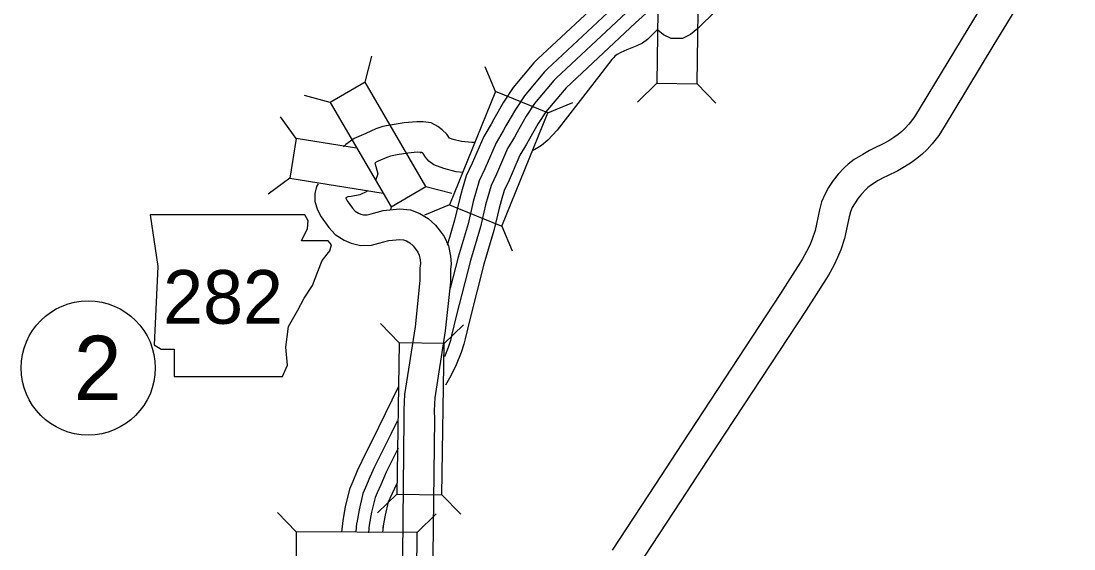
# Model space of a CAD drawing. Extents: x -939622 to -934245, y 1383184 to 1385301.
# Drawn here: x -936364.47 to -936333.41, y 1384683.11 to 1384698.69 of the extents above; entities that cross this region are included whole.
import ezdxf

# ---------------------------------------------------------------- set-up
doc = ezdxf.new("R2010")
doc.units = 0
for name, color, linetype in [('Level 11', 7, 'Continuous'), ('Level 15', 7, 'Continuous'), ('Level 19', 7, 'Continuous'), ('Level 20', 7, 'Continuous'), ('Level 21', 7, 'Continuous'), ('Level 27', 7, 'Continuous')]:
    doc.layers.add(name, color=color, linetype=linetype)

msp = doc.modelspace()

# ---------------------------------------------------------------- linework, layer by layer
at = {"layer": 'Level 11'}
for p, q in [((-936352.614, 1384695.707), (-936352.641, 1384695.709)), ((-936352.7, 1384694.811), (-936352.673, 1384694.81))]:
    msp.add_line(p, q, dxfattribs=at)
for points in [[(-936343.982, 1384698.992), (-936344.508, 1384698.47), (-936344.725, 1384698.289), (-936344.959, 1384698.169), (-936345.294, 1384698.174), (-936345.526, 1384698.283), (-936345.688, 1384698.417), (-936345.707, 1384698.431), (-936345.841, 1384698.298), (-936345.989, 1384698.144), (-936346.143, 1384698.035), (-936346.305, 1384697.959), (-936346.604, 1384697.836), (-936346.781, 1384697.759), (-936346.884, 1384697.699), (-936346.954, 1384697.646), (-936346.991, 1384697.611), (-936347.042, 1384697.548), (-936347.435, 1384697.039), (-936348.657, 1384695.47), (-936348.93, 1384695.173), (-936349.118, 1384695.017), (-936349.32, 1384694.891), (-936349.374, 1384694.864)], [(-936352.641, 1384695.709), (-936352.803, 1384695.715), (-936353.174, 1384695.678), (-936353.525, 1384695.624), (-936353.798, 1384695.573), (-936354.005, 1384695.504), (-936354.306, 1384695.372), (-936354.649, 1384695.219), (-936354.892, 1384695.047), (-936354.958, 1384694.972)], [(-936351.067, 1384695.103), (-936351.177, 1384695.099), (-936351.484, 1384695.129), (-936351.731, 1384695.193), (-936351.837, 1384695.232), (-936351.916, 1384695.352), (-936352.047, 1384695.48), (-936352.18, 1384695.577), (-936352.38, 1384695.685), (-936352.614, 1384695.707)], [(-936352.673, 1384694.81), (-936352.774, 1384694.813), (-936353.061, 1384694.785), (-936353.374, 1384694.736), (-936353.573, 1384694.699), (-936353.682, 1384694.663), (-936353.942, 1384694.549), (-936354.038, 1384694.506), (-936353.951, 1384694.18), (-936354.022, 1384693.982)], [(-936351.431, 1384694.22), (-936351.64, 1384694.24), (-936351.999, 1384694.332), (-936352.301, 1384694.444), (-936352.443, 1384694.546), (-936352.547, 1384694.673), (-936352.616, 1384694.778), (-936352.63, 1384694.792), (-936352.65, 1384694.807), (-936352.7, 1384694.811)], [(-936355.708, 1384693.884), (-936355.755, 1384693.804), (-936355.811, 1384693.593), (-936355.803, 1384693.362), (-936355.73, 1384693.113), (-936355.617, 1384692.905), (-936355.396, 1384692.597), (-936355.209, 1384692.388), (-936354.942, 1384692.216), (-936354.735, 1384692.128), (-936354.461, 1384692.061), (-936354.133, 1384692.073), (-936353.921, 1384692.126), (-936353.625, 1384692.207), (-936353.299, 1384692.239), (-936353.188, 1384692.227), (-936353.101, 1384692.195), (-936353.005, 1384692.137), (-936352.909, 1384692.048), (-936352.821, 1384691.938), (-936352.768, 1384691.867), (-936352.725, 1384691.773), (-936352.699, 1384691.636), (-936352.693, 1384691.532), (-936352.705, 1384691.392), (-936352.707, 1384691.027), (-936352.852, 1384689.663), (-936353.158, 1384687.66), (-936353.173, 1384687.443), (-936353.184, 1384687.191), (-936353.181, 1384686.949)], [(-936354.248, 1384693.676), (-936354.271, 1384693.653), (-936354.483, 1384693.555), (-936354.74, 1384693.507), (-936354.837, 1384693.496), (-936354.874, 1384693.48), (-936354.895, 1384693.465), (-936354.893, 1384693.457), (-936354.854, 1384693.384), (-936354.693, 1384693.161), (-936354.619, 1384693.078), (-936354.519, 1384693.014), (-936354.45, 1384692.984), (-936354.369, 1384692.965), (-936354.26, 1384692.969), (-936354.15, 1384692.996), (-936353.789, 1384693.095), (-936353.296, 1384693.143), (-936352.981, 1384693.111), (-936352.708, 1384693.008), (-936352.461, 1384692.86), (-936352.249, 1384692.663), (-936352.106, 1384692.486), (-936351.989, 1384692.326), (-936351.861, 1384692.049), (-936351.805, 1384691.748), (-936351.79, 1384691.522), (-936351.805, 1384691.35), (-936351.808, 1384690.977), (-936351.96, 1384689.548), (-936352.263, 1384687.561), (-936352.274, 1384687.393), (-936352.283, 1384687.177), (-936352.281, 1384686.957)], [(-936353.181, 1384686.958), (-936353.224, 1384682.936), (-936353.29, 1384674.974), (-936353.302, 1384673.446)], [(-936352.281, 1384686.948), (-936352.324, 1384682.927), (-936352.388, 1384675.216)]]:
    msp.add_lwpolyline(points, dxfattribs=at)
at = {"layer": 'Level 15'}
for points in [[(-936334.179, 1384702.339), (-936336.542, 1384698.461), (-936337.725, 1384696.505), (-936337.98, 1384696.082), (-936338.136, 1384695.831), (-936338.285, 1384695.643), (-936338.391, 1384695.522), (-936338.488, 1384695.429), (-936338.6, 1384695.341), (-936338.722, 1384695.248), (-936338.87, 1384695.153), (-936339.023, 1384695.068), (-936339.325, 1384694.922), (-936339.444, 1384694.866), (-936339.644, 1384694.75), (-936339.897, 1384694.595), (-936340.072, 1384694.462), (-936340.187, 1384694.357), (-936340.367, 1384694.169), (-936340.514, 1384693.979), (-936340.65, 1384693.771), (-936340.756, 1384693.591), (-936340.859, 1384693.349), (-936340.923, 1384693.113), (-936341.049, 1384692.504), (-936341.134, 1384692.251), (-936341.209, 1384692.072), (-936341.299, 1384691.88), (-936341.428, 1384691.644), (-936342.071, 1384690.648), (-936344.983, 1384686.211), (-936345.759, 1384685.019), (-936347.037, 1384683.069)], [(-936333.414, 1384701.865), (-936335.773, 1384697.994), (-936336.954, 1384696.04), (-936337.212, 1384695.612), (-936337.398, 1384695.313), (-936337.592, 1384695.067), (-936337.741, 1384694.897), (-936337.898, 1384694.748), (-936338.048, 1384694.63), (-936338.206, 1384694.51), (-936338.408, 1384694.38), (-936338.608, 1384694.269), (-936338.937, 1384694.11), (-936339.026, 1384694.068), (-936339.184, 1384693.976), (-936339.389, 1384693.851), (-936339.494, 1384693.771), (-936339.557, 1384693.713), (-936339.685, 1384693.58), (-936339.781, 1384693.456), (-936339.886, 1384693.295), (-936339.951, 1384693.185), (-936340.006, 1384693.054), (-936340.047, 1384692.905), (-936340.178, 1384692.269), (-936340.291, 1384691.933), (-936340.386, 1384691.708), (-936340.496, 1384691.472), (-936340.655, 1384691.183), (-936341.316, 1384690.157), (-936344.23, 1384685.719), (-936345.006, 1384684.526), (-936346.284, 1384682.576)]]:
    msp.add_lwpolyline(points, dxfattribs=at)
at = {"layer": 'Level 19'}
for points in [[(-936342.138, 1384705.785), (-936343.308, 1384703.288), (-936343.391, 1384703.151), (-936343.566, 1384702.905), (-936343.929, 1384702.451), (-936344.196, 1384702.164), (-936344.585, 1384701.823), (-936344.784, 1384701.666), (-936345.119, 1384701.357), (-936345.199, 1384701.296), (-936347.157, 1384699.511), (-936349.232, 1384697.573), (-936349.347, 1384697.453), (-936349.958, 1384696.722), (-936350.239, 1384696.293), (-936350.53, 1384695.791), (-936350.606, 1384695.644), (-936350.825, 1384695.281), (-936351.165, 1384694.491), (-936351.346, 1384694.115), (-936351.464, 1384693.713), (-936351.534, 1384693.46), (-936351.686, 1384692.811), (-936351.908, 1384692.063)], [(-936344.43, 1384700.373), (-936346.343, 1384698.629), (-936348.39, 1384696.717), (-936348.454, 1384696.651), (-936348.993, 1384696.006), (-936349.217, 1384695.663), (-936349.478, 1384695.212), (-936349.56, 1384695.056), (-936349.755, 1384694.732), (-936350.073, 1384693.994), (-936350.222, 1384693.684), (-936350.31, 1384693.384), (-936350.371, 1384693.163), (-936350.525, 1384692.504), (-936350.82, 1384691.509), (-936351.239, 1384689.879), (-936351.372, 1384689.308), (-936351.409, 1384689.152), (-936351.486, 1384688.908), (-936351.636, 1384688.537), (-936351.799, 1384688.215), (-936351.95, 1384687.942)], [(-936346.878, 1384699.208), (-936348.942, 1384697.279), (-936349.04, 1384697.177), (-936349.626, 1384696.476), (-936349.888, 1384696.077), (-936350.168, 1384695.592), (-936350.247, 1384695.442), (-936350.457, 1384695.092), (-936350.79, 1384694.321), (-936350.959, 1384693.967), (-936351.067, 1384693.6), (-936351.134, 1384693.358), (-936351.287, 1384692.705), (-936351.579, 1384691.719), (-936351.816, 1384690.798)], [(-936346.623, 1384698.932), (-936348.679, 1384697.011), (-936348.761, 1384696.927), (-936349.325, 1384696.252), (-936349.569, 1384695.88), (-936349.84, 1384695.411), (-936349.92, 1384695.258), (-936350.123, 1384694.921), (-936350.448, 1384694.165), (-936350.608, 1384693.832), (-936350.707, 1384693.497), (-936350.771, 1384693.265), (-936350.924, 1384692.609), (-936351.218, 1384691.619), (-936351.64, 1384689.977), (-936351.774, 1384689.402), (-936351.807, 1384689.261), (-936351.874, 1384689.048), (-936351.984, 1384688.778)], [(-936353.343, 1384687.898), (-936353.928, 1384686.691), (-936354.421, 1384685.695), (-936354.554, 1384685.408)], [(-936353.38, 1384686.876), (-936353.557, 1384686.509), (-936354.044, 1384685.528), (-936354.185, 1384685.22)], [(-936353.352, 1384686.079), (-936353.701, 1384685.376), (-936353.864, 1384685.001)], [(-936354.554, 1384685.408), (-936354.69, 1384685.093), (-936354.783, 1384684.872), (-936354.909, 1384684.349), (-936354.98, 1384683.948)], [(-936354.185, 1384685.22), (-936354.314, 1384684.921), (-936354.39, 1384684.743), (-936354.504, 1384684.265), (-936354.573, 1384683.876)], [(-936353.386, 1384685.042), (-936353.598, 1384684.593), (-936353.639, 1384684.496), (-936353.733, 1384684.104), (-936353.798, 1384683.739)], [(-936353.864, 1384685.001), (-936353.973, 1384684.764), (-936354.032, 1384684.625), (-936354.137, 1384684.188), (-936354.204, 1384683.811)], [(-936354.98, 1384683.948), (-936355.018, 1384683.598)], [(-936354.575, 1384683.863), (-936354.602, 1384683.615)], [(-936354.202, 1384683.823), (-936354.228, 1384683.58)], [(-936353.792, 1384683.78), (-936353.812, 1384683.596)]]:
    msp.add_lwpolyline(points, dxfattribs=at)
at = {"layer": 'Level 20'}
for p, q in [((-936354.324, 1384696.885), (-936354.122, 1384697.651)), ((-936350.477, 1384696.605), (-936350.784, 1384697.335)), ((-936354.324, 1384696.885), (-936355.351, 1384696.286)), ((-936352.53, 1384693.805), (-936354.324, 1384696.885)), ((-936345.72, 1384696.848), (-936346.288, 1384696.296)), ((-936344.532, 1384696.83), (-936343.98, 1384696.262)), ((-936355.351, 1384696.286), (-936356.116, 1384696.488)), ((-936355.351, 1384696.286), (-936353.556, 1384693.207)), ((-936348.93, 1384695.975), (-936348.2, 1384696.283)), ((-936356.357, 1384695.218), (-936356.821, 1384695.859)), ((-936356.357, 1384695.218), (-936356.544, 1384694.045)), ((-936354.578, 1384694.933), (-936356.357, 1384695.218)), ((-936356.544, 1384694.045), (-936357.186, 1384693.58)), ((-936356.544, 1384694.045), (-936353.793, 1384693.604)), ((-936353.556, 1384693.207), (-936352.53, 1384693.805)), ((-936352.53, 1384693.805), (-936351.764, 1384693.604)), ((-936353.556, 1384693.207), (-936353.579, 1384693.119)), ((-936351.838, 1384693.266), (-936352.568, 1384692.959)), ((-936350.291, 1384692.636), (-936349.984, 1384691.906)), ((-936353.322, 1384689.19), (-936353.874, 1384689.758)), ((-936351.991, 1384689.171), (-936351.422, 1384689.722)), ((-936353.388, 1384684.722), (-936353.956, 1384684.17)), ((-936352.056, 1384684.702), (-936351.505, 1384684.134)), ((-936356.353, 1384683.615), (-936356.908, 1384684.18)), ((-936352.789, 1384683.587), (-936352.224, 1384684.143))]:
    msp.add_line(p, q, dxfattribs=at)
for points in [[(-936345.667, 1384700.412), (-936345.72, 1384696.848), (-936344.532, 1384696.83), (-936344.48, 1384700.394)], [(-936350.291, 1384692.636), (-936348.93, 1384695.975), (-936350.477, 1384696.605), (-936351.838, 1384693.266)], [(-936353.322, 1384689.19), (-936353.388, 1384684.722), (-936352.056, 1384684.702), (-936351.991, 1384689.171)], [(-936356.362, 1384682.427), (-936352.798, 1384682.399), (-936352.789, 1384683.587), (-936356.353, 1384683.615)]]:
    msp.add_lwpolyline(points, close=True, dxfattribs=at)
at = {"layer": 'Level 21'}
msp.add_lwpolyline([(-936360.669, 1384692.966), (-936360.44, 1384691.443), (-936360.542, 1384689.134), (-936360.339, 1384689.007), (-936359.958, 1384689.007), (-936359.958, 1384688.195), (-936356.761, 1384688.195), (-936356.609, 1384688.525), (-936356.659, 1384689.058), (-936356.583, 1384689.667), (-936356.304, 1384690.149), (-936356.126, 1384690.504), (-936355.873, 1384690.885), (-936355.72, 1384691.291), (-936355.593, 1384691.621), (-936355.365, 1384691.9), (-936355.314, 1384692.077), (-936355.416, 1384692.204), (-936356.203, 1384692.204), (-936356.025, 1384692.56), (-936355.999, 1384692.788), (-936356.105, 1384692.963)], close=True, dxfattribs=at)
at = {"layer": 'Level 27'}
msp.add_circle((-936362.493, 1384688.447), 1.98, dxfattribs=at)

# ---------------------------------------------------------------- texts
at = {"layer": 'Level 21'}
msp.add_text('282', height=1.584, dxfattribs=at).set_placement((-936360.282, 1384689.752))
at = {"layer": 'Level 27'}
msp.add_text('2', height=1.901, dxfattribs=at).set_placement((-936362.919, 1384687.497))

doc.saveas('drawing.dxf')
